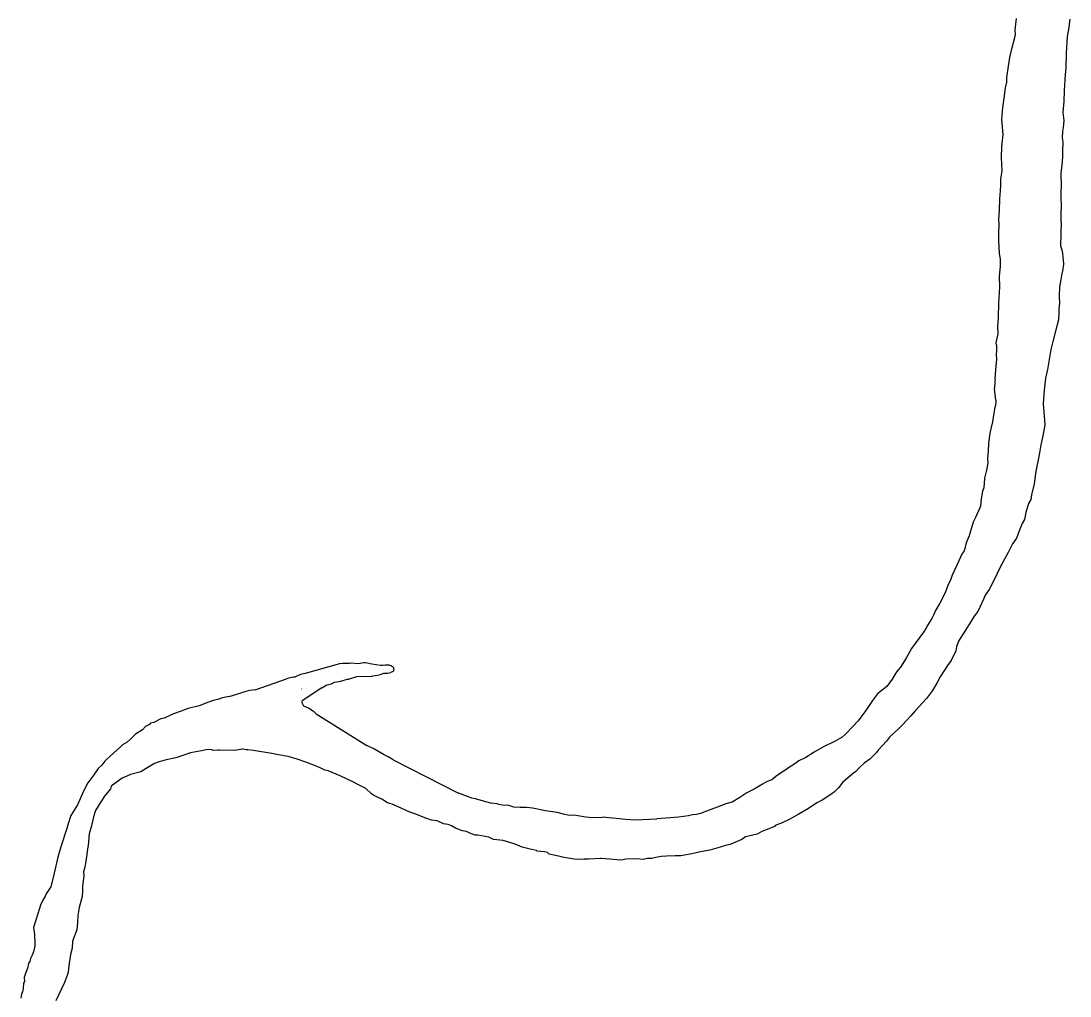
# Model space of a CAD drawing. Extents: x -939622 to -934222, y 1383701 to 1385301.
# Drawn here: x -936030.765 to -936026.777, y 1384197.85 to 1384201.556 of the extents above; entities that cross this region are included whole.
import ezdxf

# ---------------------------------------------------------------- set-up
doc = ezdxf.new("R2010")
doc.units = 0
doc.layers.add('Level 9', color=7, linetype='Continuous')

msp = doc.modelspace()

# ---------------------------------------------------------------- linework, layer by layer
at = {"layer": 'Level 9'}
for points in [[(-936027.0559, 1384200.3243), (-936027.0577, 1384200.3332), (-936027.0498, 1384200.3665), (-936027.0508, 1384200.3935), (-936027.049, 1384200.4297), (-936027.0479, 1384200.4838), (-936027.044, 1384200.544), (-936027.0455, 1384200.5861), (-936027.0408, 1384200.6223), (-936027.0417, 1384200.6493), (-936027.0455, 1384200.6732), (-936027.0464, 1384200.6972), (-936027.0472, 1384200.7212), (-936027.0482, 1384200.7513), (-936027.0463, 1384200.7814), (-936027.047, 1384200.8024), (-936027.0452, 1384200.8355), (-936027.0438, 1384200.8806), (-936027.0418, 1384200.9108), (-936027.0395, 1384200.9319), (-936027.0404, 1384200.9559), (-936027.0354, 1384200.9861), (-936027.0372, 1384201.0371), (-936027.0357, 1384201.0793), (-936027.0313, 1384201.1245), (-936027.0362, 1384201.1814), (-936027.0318, 1384201.2267), (-936027.0271, 1384201.2629), (-936027.0225, 1384201.3021), (-936027.0172, 1384201.3233), (-936027.0178, 1384201.3414), (-936027.0103, 1384201.3837), (-936027.0055, 1384201.4169), (-936026.9977, 1384201.4502), (-936026.9872, 1384201.4927), (-936026.9846, 1384201.5048), (-936026.9852, 1384201.5228), (-936026.9807, 1384201.565)], [(-936026.8101, 1384200.7926), (-936026.8112, 1384200.8226), (-936026.8092, 1384200.8528), (-936026.8104, 1384200.8858), (-936026.8111, 1384200.9068), (-936026.8089, 1384200.9279), (-936026.8105, 1384200.9759), (-936026.8061, 1384201.0212), (-936026.8038, 1384201.0423), (-936026.8045, 1384201.0603), (-936026.8027, 1384201.0964), (-936026.8062, 1384201.1113), (-936026.8041, 1384201.1354), (-936026.8016, 1384201.1505), (-936026.7996, 1384201.1777), (-936026.8036, 1384201.2076), (-936026.7991, 1384201.2498), (-936026.7976, 1384201.2919), (-936026.7937, 1384201.3522), (-936026.7915, 1384201.3763), (-936026.7905, 1384201.4334), (-936026.7867, 1384201.4967), (-936026.7817, 1384201.5239), (-936026.777, 1384201.5631)], [(-936026.8101, 1384200.7926), (-936026.813, 1384200.7024), (-936026.8063, 1384200.6816), (-936026.806, 1384200.6726), (-936026.8016, 1384200.6336), (-936026.8015, 1384200.6306), (-936026.804, 1384200.6155), (-936026.8039, 1384200.6125), (-936026.809, 1384200.5883), (-936026.8115, 1384200.5732), (-936026.8165, 1384200.546), (-936026.8183, 1384200.5098), (-936026.8173, 1384200.4828), (-936026.8196, 1384200.4617), (-936026.8191, 1384200.4467), (-936026.8211, 1384200.4196), (-936026.8316, 1384200.3771), (-936026.8422, 1384200.3377), (-936026.8502, 1384200.3074), (-936026.8551, 1384200.2772), (-936026.8625, 1384200.2318), (-936026.8703, 1384200.1985), (-936026.8748, 1384200.1533), (-936026.879, 1384200.102), (-936026.8732, 1384200.0211), (-936026.8807, 1384199.9787), (-936026.8885, 1384199.9454), (-936026.8934, 1384199.9152), (-936026.8985, 1384199.888), (-936026.9036, 1384199.8637), (-936026.9087, 1384199.8365), (-936026.9133, 1384199.7973), (-936026.9238, 1384199.7548), (-936026.9262, 1384199.7367), (-936026.9346, 1384199.7214), (-936026.9454, 1384199.688), (-936026.9505, 1384199.6608), (-936026.9589, 1384199.6454), (-936026.9672, 1384199.6241), (-936026.981, 1384199.5906), (-936026.9952, 1384199.569), (-936027.012, 1384199.5354), (-936027.0261, 1384199.5109), (-936027.043, 1384199.4802), (-936027.0653, 1384199.4314), (-936027.0849, 1384199.3946), (-936027.0992, 1384199.3731), (-936027.1047, 1384199.3609), (-936027.1186, 1384199.3303), (-936027.127, 1384199.312), (-936027.1413, 1384199.2935), (-936027.1526, 1384199.275), (-936027.2009, 1384199.1982), (-936027.2091, 1384199.1769), (-936027.2116, 1384199.1618), (-936027.2283, 1384199.1251), (-936027.2426, 1384199.1066), (-936027.2711, 1384199.0635), (-936027.2823, 1384199.0421), (-936027.2992, 1384199.0115), (-936027.3221, 1384198.9806), (-936027.3654, 1384198.934), (-936027.3827, 1384198.9154), (-936027.4144, 1384198.8812), (-936027.4289, 1384198.8657), (-936027.4637, 1384198.8344), (-936027.4751, 1384198.819), (-936027.5069, 1384198.7848), (-936027.5126, 1384198.7756), (-936027.5386, 1384198.7507), (-936027.5591, 1384198.7349), (-936027.5765, 1384198.7193), (-936027.5909, 1384198.7038), (-936027.5997, 1384198.6975), (-936027.6404, 1384198.663), (-936027.6576, 1384198.6413), (-936027.672, 1384198.6258), (-936027.6867, 1384198.6163), (-936027.7188, 1384198.5941), (-936027.7395, 1384198.5844), (-936027.7716, 1384198.5622), (-936027.8098, 1384198.5399), (-936027.845, 1384198.5206), (-936027.8715, 1384198.5077), (-936027.8981, 1384198.4977), (-936027.901, 1384198.4946), (-936027.9158, 1384198.4881), (-936027.9216, 1384198.4849), (-936027.9483, 1384198.4749), (-936027.9659, 1384198.4653), (-936027.9986, 1384198.4581), (-936028.0104, 1384198.4547), (-936028.0251, 1384198.4452), (-936028.0693, 1384198.4256), (-936028.0871, 1384198.422), (-936028.1197, 1384198.4118), (-936028.1464, 1384198.4049), (-936028.1821, 1384198.3976), (-936028.2148, 1384198.3905), (-936028.2565, 1384198.383), (-936028.2774, 1384198.3823)], [(-936027.0559, 1384200.3243), (-936027.0564, 1384200.3018), (-936027.0578, 1384200.2895), (-936027.0571, 1384200.2689), (-936027.0592, 1384200.245), (-936027.0626, 1384200.1956), (-936027.0619, 1384200.1929), (-936027.0626, 1384200.184), (-936027.0626, 1384200.1758), (-936027.064, 1384200.171), (-936027.0644, 1384200.1593)], [(-936027.0591, 1384200.1148), (-936027.0644, 1384200.1593)], [(-936027.0591, 1384200.1148), (-936027.0587, 1384200.1048), (-936027.0639, 1384200.0805), (-936027.0663, 1384200.0654), (-936027.0712, 1384200.0322), (-936027.0817, 1384199.9898), (-936027.0863, 1384199.9505), (-936027.0882, 1384199.9204), (-936027.0903, 1384199.8933), (-936027.0897, 1384199.8753), (-936027.0947, 1384199.8481), (-936027.1026, 1384199.8177), (-936027.1044, 1384199.7816), (-936027.1099, 1384199.7694), (-936027.1149, 1384199.7392), (-936027.1169, 1384199.712), (-936027.1197, 1384199.7059), (-936027.1364, 1384199.6693), (-936027.1447, 1384199.651), (-936027.1582, 1384199.6084), (-936027.1609, 1384199.5993), (-936027.1719, 1384199.5719), (-936027.1772, 1384199.5507), (-936027.1799, 1384199.5416), (-936027.1884, 1384199.5292), (-936027.2051, 1384199.4926), (-936027.2246, 1384199.4498), (-936027.2301, 1384199.4346), (-936027.2412, 1384199.4102), (-936027.2522, 1384199.3828), (-936027.2718, 1384199.343), (-936027.2888, 1384199.3154), (-936027.2942, 1384199.3001), (-936027.3027, 1384199.2848), (-936027.3197, 1384199.2572), (-936027.3225, 1384199.2511), (-936027.3338, 1384199.2327), (-936027.3796, 1384199.1709), (-936027.3993, 1384199.1342), (-936027.422, 1384199.1003), (-936027.4364, 1384199.0818), (-936027.4534, 1384199.0542), (-936027.4734, 1384199.0264), (-936027.5083, 1384198.9982), (-936027.5284, 1384198.9734), (-936027.5483, 1384198.9427), (-936027.5569, 1384198.9304), (-936027.5683, 1384198.9149), (-936027.5826, 1384198.8964), (-936027.6028, 1384198.8747), (-936027.6317, 1384198.8436), (-936027.6433, 1384198.8342), (-936027.6697, 1384198.8182), (-936027.7169, 1384198.7955), (-936027.7491, 1384198.7764), (-936027.7814, 1384198.7572), (-936027.8079, 1384198.7443), (-936027.8195, 1384198.7349), (-936027.8547, 1384198.7126), (-936027.8576, 1384198.7095), (-936027.8781, 1384198.6968), (-936027.8956, 1384198.6841), (-936027.9102, 1384198.6716), (-936027.9279, 1384198.665), (-936027.9455, 1384198.6553), (-936027.9778, 1384198.6362), (-936028.0059, 1384198.6222)], [(-936029.5542, 1384199.1131), (-936029.6848, 1384199.0755), (-936029.7026, 1384199.0719), (-936029.7233, 1384199.0621), (-936029.7292, 1384199.0619), (-936029.7471, 1384199.0583), (-936029.7556, 1384199.0551)], [(-936029.5185, 1384199.1144), (-936029.5274, 1384199.114), (-936029.5424, 1384199.1135), (-936029.5542, 1384199.1131)], [(-936029.3635, 1384199.1077), (-936029.3655, 1384199.1077), (-936029.3685, 1384199.1076), (-936029.3775, 1384199.1073), (-936029.3805, 1384199.1071), (-936029.3895, 1384199.1068), (-936029.3984, 1384199.1065), (-936029.4315, 1384199.1114), (-936029.4557, 1384199.1165), (-936029.4616, 1384199.1163), (-936029.4825, 1384199.1126), (-936029.5095, 1384199.1147), (-936029.5155, 1384199.1145), (-936029.5185, 1384199.1144)], [(-936029.3635, 1384199.1077), (-936029.3588, 1384199.1058), (-936029.356, 1384199.1044), (-936029.3526, 1384199.1023), (-936029.3492, 1384199.0982), (-936029.3485, 1384199.0948), (-936029.3478, 1384199.0921), (-936029.3485, 1384199.0866), (-936029.3492, 1384199.0845), (-936029.3526, 1384199.0825), (-936029.3533, 1384199.0818), (-936029.356, 1384199.0811), (-936029.3598, 1384199.08)], [(-936029.8748, 1384199.0143), (-936029.7556, 1384199.0551)], [(-936029.621, 1384199.0218), (-936029.6025, 1384199.0333), (-936029.5846, 1384199.0369), (-936029.5729, 1384199.0433), (-936029.5639, 1384199.0436), (-936029.5491, 1384199.0472), (-936029.5254, 1384199.054), (-936029.5224, 1384199.0541), (-936029.5194, 1384199.0542), (-936029.4883, 1384199.0643)], [(-936029.4883, 1384199.0643), (-936029.43, 1384199.0664), (-936029.427, 1384199.0665), (-936029.4091, 1384199.0701), (-936029.3943, 1384199.0736), (-936029.3854, 1384199.0769), (-936029.3735, 1384199.0773), (-936029.3705, 1384199.0774), (-936029.3598, 1384199.08)], [(-936029.6977, 1384199.0163), (-936029.6978, 1384199.0179)], [(-936029.621, 1384199.0218), (-936029.6962, 1384198.9723)], [(-936029.9728, 1384198.9891), (-936029.999, 1384198.9834), (-936030.0167, 1384198.9768), (-936030.0346, 1384198.9731), (-936030.0523, 1384198.9665), (-936030.0878, 1384198.9532), (-936030.1293, 1384198.9428), (-936030.1559, 1384198.9328), (-936030.1855, 1384198.9228), (-936030.2209, 1384198.9065), (-936030.2327, 1384198.9031), (-936030.2592, 1384198.8902), (-936030.2741, 1384198.8866), (-936030.274, 1384198.8836), (-936030.2916, 1384198.874), (-936030.3031, 1384198.8616), (-936030.3295, 1384198.8456), (-936030.3469, 1384198.827), (-936030.3614, 1384198.8145), (-936030.379, 1384198.8048), (-936030.3877, 1384198.7955), (-936030.4254, 1384198.7611), (-936030.44, 1384198.7486), (-936030.4457, 1384198.7424), (-936030.4572, 1384198.727), (-936030.4717, 1384198.7145), (-936030.4884, 1384198.6904)], [(-936029.9728, 1384198.9891), (-936029.9275, 1384199.0028)], [(-936029.8748, 1384199.0143), (-936029.8951, 1384199.0111), (-936029.91, 1384199.0075), (-936029.9275, 1384199.0028)], [(-936029.6429, 1384198.923), (-936029.6436, 1384198.9237), (-936029.6529, 1384198.9324), (-936029.6559, 1384198.9323), (-936029.6651, 1384198.9409), (-936029.6712, 1384198.9437), (-936029.6895, 1384198.9521), (-936029.6959, 1384198.9639), (-936029.6962, 1384198.9723)], [(-936029.6429, 1384198.923), (-936029.4505, 1384198.8026)], [(-936028.2774, 1384198.3823), (-936028.3103, 1384198.3811), (-936028.3312, 1384198.3804), (-936028.352, 1384198.3767), (-936028.3669, 1384198.3732), (-936028.3848, 1384198.3725), (-936028.3997, 1384198.369), (-936028.4237, 1384198.3712), (-936028.4656, 1384198.3697), (-936028.4834, 1384198.3661), (-936028.5585, 1384198.3725), (-936028.5615, 1384198.3724), (-936028.6064, 1384198.3708), (-936028.6183, 1384198.3704), (-936028.6243, 1384198.3702), (-936028.6512, 1384198.3693), (-936028.6693, 1384198.3716), (-936028.6994, 1384198.3766), (-936028.7326, 1384198.3844), (-936028.7567, 1384198.3896), (-936028.7629, 1384198.3954), (-936028.775, 1384198.398), (-936028.802, 1384198.4001), (-936028.8051, 1384198.403), (-936028.8292, 1384198.4081), (-936028.8594, 1384198.4161), (-936028.8868, 1384198.4272), (-936028.9321, 1384198.4406), (-936028.9682, 1384198.4453), (-936028.9865, 1384198.4537), (-936029.0287, 1384198.4613), (-936029.0377, 1384198.461), (-936029.0589, 1384198.4692), (-936029.0711, 1384198.4748), (-936029.0861, 1384198.4773), (-936029.1135, 1384198.4884), (-936029.1287, 1384198.4968), (-936029.1409, 1384198.5024), (-936029.1589, 1384198.5048), (-936029.1833, 1384198.516), (-936029.2043, 1384198.5183), (-936029.2256, 1384198.5265), (-936029.2681, 1384198.5431), (-936029.2862, 1384198.5485), (-936029.3166, 1384198.5624), (-936029.3532, 1384198.5792), (-936029.3713, 1384198.5846), (-936029.3928, 1384198.5988), (-936029.4232, 1384198.6128), (-936029.4324, 1384198.6185), (-936029.454, 1384198.6388), (-936029.4815, 1384198.6528), (-936029.5028, 1384198.6641), (-936029.5515, 1384198.6865), (-936029.5971, 1384198.7059), (-936029.6092, 1384198.7085), (-936029.6274, 1384198.7169), (-936029.6518, 1384198.728), (-936029.6821, 1384198.739), (-936029.7154, 1384198.7499), (-936029.7487, 1384198.7607), (-936029.7939, 1384198.7682), (-936029.803, 1384198.7708), (-936029.8812, 1384198.7831), (-936029.9023, 1384198.7854), (-936029.9083, 1384198.7852), (-936029.9203, 1384198.7878), (-936029.9233, 1384198.7877), (-936029.9531, 1384198.7836), (-936030.01, 1384198.7847), (-936030.016, 1384198.7844), (-936030.034, 1384198.7838), (-936030.043, 1384198.7865), (-936030.061, 1384198.7859), (-936030.0788, 1384198.7823), (-936030.1205, 1384198.7748), (-936030.1501, 1384198.7647), (-936030.1767, 1384198.7548), (-936030.2124, 1384198.7475), (-936030.2391, 1384198.7406), (-936030.2568, 1384198.734), (-936030.2891, 1384198.7148), (-936030.3096, 1384198.7021), (-936030.3481, 1384198.6917), (-936030.3629, 1384198.6852), (-936030.3806, 1384198.6786), (-936030.3894, 1384198.6722), (-936030.4215, 1384198.6471), (-936030.4241, 1384198.638), (-936030.4471, 1384198.6101), (-936030.4613, 1384198.5886), (-936030.4811, 1384198.5548), (-936030.4893, 1384198.5305), (-936030.4971, 1384198.4972), (-936030.505, 1384198.4669), (-936030.5094, 1384198.4216), (-936030.512, 1384198.4095), (-936030.5143, 1384198.3884), (-936030.5191, 1384198.3552), (-936030.5216, 1384198.3401), (-936030.5269, 1384198.3218)], [(-936029.35, 1384198.7476), (-936029.3684, 1384198.759), (-936029.3837, 1384198.7674), (-936029.4234, 1384198.7901), (-936029.4505, 1384198.8026)], [(-936029.35, 1384198.7476), (-936029.1019, 1384198.6208)], [(-936030.4884, 1384198.6904), (-936030.5112, 1384198.6609), (-936030.5259, 1384198.6316), (-936030.5498, 1384198.577), (-936030.5751, 1384198.5358), (-936030.5871, 1384198.5012), (-936030.5901, 1384198.4867)], [(-936029.1098, 1384198.6255), (-936029.1019, 1384198.6208)], [(-936028.9489, 1384198.5783), (-936028.955, 1384198.581), (-936028.979, 1384198.5832), (-936028.9972, 1384198.5886), (-936029.0365, 1384198.5992), (-936029.0515, 1384198.6017), (-936029.094, 1384198.6183), (-936029.1019, 1384198.6208)], [(-936028.0059, 1384198.6222), (-936028.0326, 1384198.6043), (-936028.0607, 1384198.5872), (-936028.0853, 1384198.581), (-936028.1189, 1384198.568), (-936028.1429, 1384198.5591), (-936028.1593, 1384198.553), (-936028.1819, 1384198.5441), (-936028.1963, 1384198.5406), (-936028.2127, 1384198.5386), (-936028.2278, 1384198.5352), (-936028.2655, 1384198.5297), (-936028.297, 1384198.5269), (-936028.3477, 1384198.5235)], [(-936028.543, 1384198.5293), (-936028.555, 1384198.5289), (-936028.5908, 1384198.5276), (-936028.6179, 1384198.5297), (-936028.663, 1384198.5371), (-936028.681, 1384198.5365), (-936028.7021, 1384198.5418), (-936028.7263, 1384198.547), (-936028.7714, 1384198.5544), (-936028.8197, 1384198.5647), (-936028.8437, 1384198.5669), (-936028.8557, 1384198.5665), (-936028.8676, 1384198.5661), (-936028.8917, 1384198.5682), (-936028.9098, 1384198.5736), (-936028.9339, 1384198.5758), (-936028.9489, 1384198.5783)], [(-936028.543, 1384198.5293), (-936028.4895, 1384198.5242), (-936028.4669, 1384198.5228), (-936028.4299, 1384198.5194), (-936028.3477, 1384198.5235)], [(-936030.5901, 1384198.4867), (-936030.6137, 1384198.4173), (-936030.6243, 1384198.3774), (-936030.639, 1384198.3175), (-936030.651, 1384198.2656), (-936030.6589, 1384198.2536), (-936030.6694, 1384198.2383)], [(-936030.5269, 1384198.3218), (-936030.5264, 1384198.3068), (-936030.531, 1384198.2676), (-936030.5304, 1384198.2496), (-936030.5327, 1384198.2285), (-936030.5432, 1384198.186), (-936030.5481, 1384198.1558), (-936030.5502, 1384198.1287), (-936030.5522, 1384198.1016), (-936030.5687, 1384198.0589), (-936030.5707, 1384198.0318), (-936030.5759, 1384198.0076), (-936030.5834, 1384197.9653), (-936030.5856, 1384197.9411), (-936030.5882, 1384197.932), (-936030.5992, 1384197.9016), (-936030.6103, 1384197.8772), (-936030.6326, 1384197.8313)], [(-936030.6694, 1384198.2383), (-936030.6734, 1384198.2296), (-936030.6819, 1384198.2143), (-936030.6902, 1384198.1959), (-936030.701, 1384198.1625), (-936030.7091, 1384198.1352), (-936030.7172, 1384198.1108), (-936030.7133, 1384198.0839), (-936030.7131, 1384198.0779), (-936030.7123, 1384198.0569), (-936030.7121, 1384198.0509), (-936030.7117, 1384198.0389), (-936030.7144, 1384198.0298), (-936030.717, 1384198.0177), (-936030.7225, 1384198.0055)], [(-936030.7225, 1384198.0055), (-936030.7281, 1384197.9933), (-936030.7307, 1384197.9812), (-936030.7364, 1384197.9749), (-936030.7389, 1384197.9598), (-936030.747, 1384197.9355), (-936030.7525, 1384197.9203), (-936030.752, 1384197.9053), (-936030.7548, 1384197.8992), (-936030.757, 1384197.8781), (-936030.7596, 1384197.8659), (-936030.7623, 1384197.8568), (-936030.7647, 1384197.8417)]]:
    msp.add_lwpolyline(points, dxfattribs=at)

doc.saveas('drawing.dxf')
